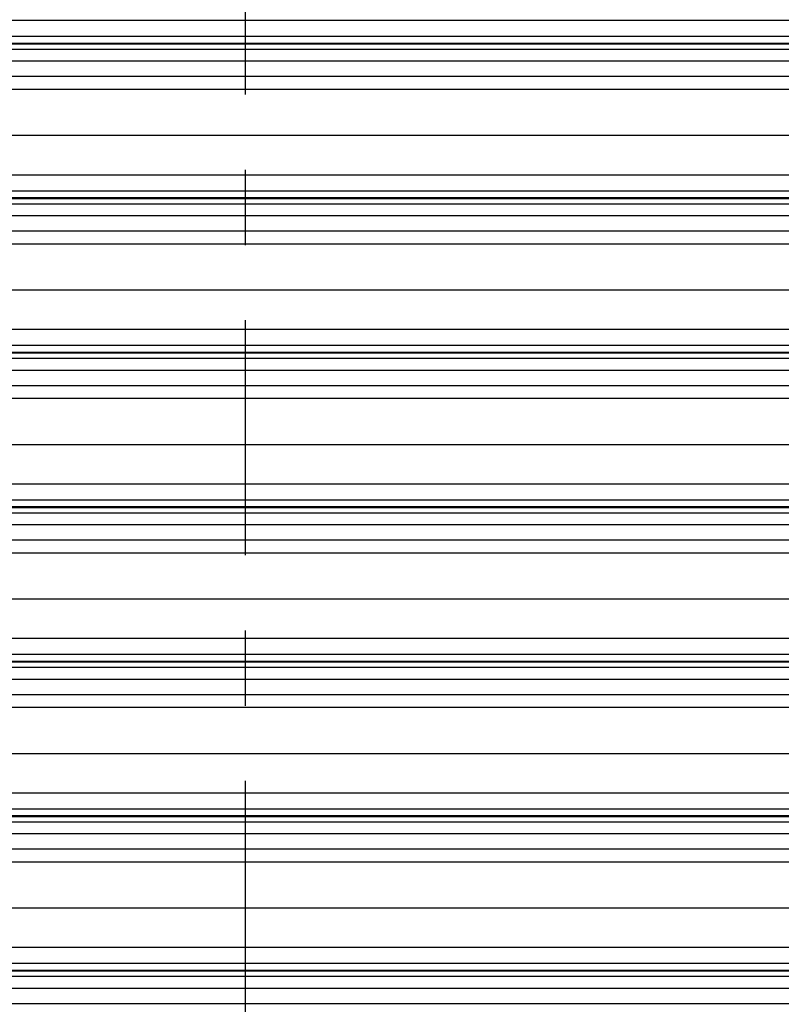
# Model space of a CAD drawing. Header units: inches. Extents: x 170 to 284, y 215 to 248.
# Tile 362 of 656: x 204.84 to 205.85, y 221.07 to 222.38. Entities that reach past the tile are written whole.
import ezdxf

# ---------------------------------------------------------------- set-up
doc = ezdxf.new("R2010")
doc.units = ezdxf.units.IN
doc.header["$LTSCALE"] = 0.25
doc.header["$MEASUREMENT"] = 0
doc.linetypes.add('CENTER', pattern=[2, 1.25, -0.25, 0.25, -0.25])
doc.layers.add('RH FRONT OF HOOD', color=7, linetype='Continuous')
doc.layers.add('SECTION CUTS', color=6, linetype='CENTER')

msp = doc.modelspace()

# ---------------------------------------------------------------- linework, layer by layer
at = {"layer": 'RH FRONT OF HOOD'}
for p, q in [((202.50032, 222.37699), (206.53264, 222.37699)), ((202.50032, 222.35561), (206.53264, 222.35561)), ((206.53264, 222.34613), (202.50032, 222.34613)), ((202.50032, 222.34549), (206.53264, 222.34549)), ((202.50032, 222.33847), (206.53264, 222.33847)), ((202.50032, 222.32279), (206.53264, 222.32279)), ((202.50032, 222.3024), (206.53264, 222.3024)), ((202.57687, 222.28532), (206.45609, 222.28532)), ((202.53049, 222.22393), (206.50248, 222.22393)), ((202.50032, 222.17154), (206.53264, 222.17154)), ((202.50032, 222.15016), (206.53264, 222.15016)), ((206.53264, 222.14068), (202.50032, 222.14068)), ((202.50032, 222.14004), (206.53264, 222.14004)), ((202.50032, 222.13302), (206.53264, 222.13302)), ((202.50032, 222.11734), (206.53264, 222.11734)), ((202.50032, 222.09695), (206.53264, 222.09695)), ((202.57687, 222.07987), (206.45609, 222.07987)), ((202.53049, 222.01848), (206.50248, 222.01848)), ((202.50032, 221.9661), (206.53264, 221.9661)), ((202.50032, 221.94472), (206.53264, 221.94472)), ((206.53264, 221.93523), (202.50032, 221.93523)), ((202.50032, 221.93459), (206.53264, 221.93459)), ((202.50032, 221.92757), (206.53264, 221.92757)), ((202.50032, 221.91189), (206.53264, 221.91189)), ((202.50032, 221.8915), (206.53264, 221.8915)), ((202.57687, 221.87443), (206.45609, 221.87443)), ((202.53049, 221.81303), (206.50248, 221.81303)), ((202.50032, 221.76065), (206.53264, 221.76065)), ((202.50032, 221.73927), (206.53264, 221.73927)), ((206.53264, 221.72978), (202.50032, 221.72978)), ((202.50032, 221.72914), (206.53264, 221.72914)), ((202.50032, 221.72213), (206.53264, 221.72213)), ((202.50032, 221.70644), (206.53264, 221.70644)), ((202.50032, 221.68605), (206.53264, 221.68605)), ((202.57687, 221.66898), (206.45609, 221.66898)), ((202.53049, 221.60759), (206.50248, 221.60759)), ((202.50032, 221.5552), (206.53264, 221.5552)), ((202.50032, 221.53382), (206.53264, 221.53382)), ((206.53264, 221.52434), (202.50032, 221.52434)), ((202.50032, 221.5237), (206.53264, 221.5237)), ((202.50032, 221.51668), (206.53264, 221.51668)), ((202.50032, 221.501), (206.53264, 221.501)), ((202.50032, 221.48061), (206.53264, 221.48061)), ((202.57687, 221.46353), (206.45609, 221.46353)), ((202.53049, 221.40214), (206.50248, 221.40214)), ((202.50032, 221.34975), (206.53264, 221.34975)), ((202.50032, 221.32837), (206.53264, 221.32837)), ((206.53264, 221.31889), (202.50032, 221.31889)), ((202.50032, 221.31825), (206.53264, 221.31825)), ((202.50032, 221.31123), (206.53264, 221.31123)), ((202.50032, 221.29555), (206.53264, 221.29555)), ((202.50032, 221.27516), (206.53264, 221.27516)), ((202.57687, 221.25808), (206.45609, 221.25808)), ((202.53049, 221.19669), (206.50248, 221.19669)), ((202.50032, 221.14431), (206.53264, 221.14431)), ((202.50032, 221.12293), (206.53264, 221.12293)), ((206.53264, 221.11344), (202.50032, 221.11344)), ((202.50032, 221.1128), (206.53264, 221.1128)), ((202.50032, 221.10578), (206.53264, 221.10578)), ((202.50032, 221.0901), (206.53264, 221.0901)), ((202.50032, 221.06971), (206.53264, 221.06971))]:
    msp.add_line(p, q, dxfattribs=at)
at = {"layer": 'SECTION CUTS'}
for p, q in [((205.13955, 219.82804), (205.13955, 225.47531)), ((201.85473, 221.46353), (207.27409, 221.46353))]:
    msp.add_line(p, q, dxfattribs=at)

doc.saveas('drawing.dxf')
